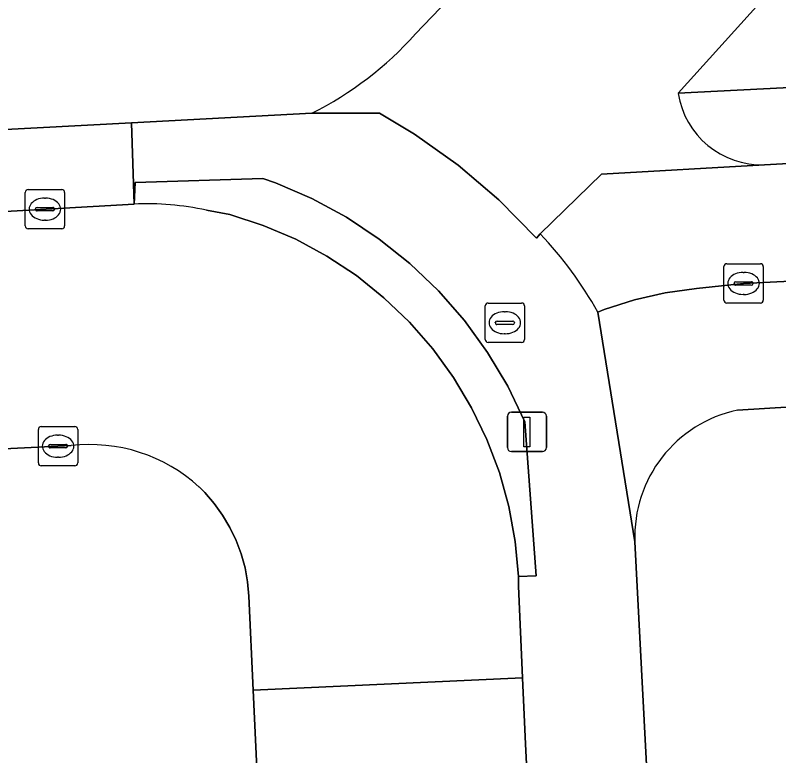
# Model space of a CAD drawing. Extents: x 161084 to 161928, y 385354 to 386522.
# Drawn here: x 161398.04 to 161417.43, y 386296.56 to 386315.36 of the extents above; entities that cross this region are included whole.
import ezdxf

# ---------------------------------------------------------------- set-up
doc = ezdxf.new("R2010")
doc.units = 0
for name, color, linetype in [('IMGEO_Erf', 7, 'Continuous'), ('IMGEO_Fietspad_gesloten', 7, 'Continuous'), ('IMGEO_Groenvoorziening', 7, 'Continuous'), ('IMGEO_Hek', 7, 'Continuous'), ('IMGEO_Kolk', 7, 'Continuous'), ('IMGEO_Lichtmast', 7, 'Continuous'), ('IMGEO_Rijbaan_lokaal_open', 7, 'Continuous'), ('IMGEO_Rioolput', 7, 'Continuous'), ('IMGEO_Voetpad_open', 7, 'Continuous')]:
    doc.layers.add(name, color=color, linetype=linetype)

msp = doc.modelspace()

# ---------------------------------------------------------------- linework, layer by layer
at = {"layer": 'IMGEO_Erf'}
for points in [[(161408.207, 386314.889), (161412.848, 386319.728), (161417.139, 386324.341), (161425.728, 386333.617), (161426.646, 386334.609), (161430.198, 386338.446)], [(161417.105, 386315.861), (161414.877, 386313.382), (161466.536, 386316.019)], [(161372.133, 386311.111), (161392.188, 386312.162), (161394.751, 386312.299), (161400.995, 386312.632), (161405.574, 386312.877)], [(161420.924, 386261.354), (161420.605, 386267.539), (161420.286, 386273.738), (161419.509, 386273.698), (161419.503, 386273.811), (161419.498, 386273.897), (161420.276, 386273.938), (161420.137, 386276.634), (161419.109, 386276.582), (161418.965, 386279.378), (161419.994, 386279.431), (161419.957, 386280.143), (161419.639, 386286.322), (161418.861, 386286.282), (161418.856, 386286.387), (161418.851, 386286.485), (161419.628, 386286.522), (161419.309, 386292.725), (161418.977, 386299.181), (161419.577, 386299.224), (161419.277, 386305.194), (161417.78, 386305.109), (161417.759, 386305.421), (161416.386, 386305.336)], [(161413.777, 386301.99), (161416.128, 386256.973), (161416.152, 386256.709), (161416.2, 386256.449), (161416.271, 386256.194), (161416.365, 386255.947), (161416.48, 386255.708), (161416.616, 386255.481), (161416.772, 386255.267), (161416.946, 386255.068), (161417.137, 386254.885), (161417.344, 386254.72), (161417.565, 386254.574), (161417.798, 386254.449), (161418.041, 386254.344), (161418.293, 386254.262), (161418.551, 386254.203), (161418.813, 386254.167), (161419.017, 386254.155), (161449.229, 386255.701)]]:
    msp.add_lwpolyline(points, dxfattribs=at)
for centre, radius, start, end in [((161401.543, 386320.881), 8.961, 296.7303, 318.04), ((161417.064, 386302.117), 3.289, 101.8937, 182.2166)]:
    msp.add_arc(centre, radius, start, end, dxfattribs=at)
at = {"layer": 'IMGEO_Fietspad_gesloten'}
for points in [[(161500, 386315.742), (161476.063, 386314.508), (161474.069, 386314.405), (161471.131, 386314.245), (161468.938, 386314.153), (161465.698, 386314.017), (161423.741, 386311.94), (161417.073, 386311.567), (161412.933, 386311.331), (161411.375, 386309.811)], [(161412.836, 386307.825), (161413.002, 386307.889), (161413.765, 386308.138), (161414.548, 386308.317), (161415.343, 386308.426), (161416.541, 386308.553), (161422.323, 386308.836), (161444.331, 386309.926), (161465.522, 386310.997), (161484.037, 386311.922)]]:
    msp.add_lwpolyline(points, dxfattribs=at)
msp.add_arc((161404.39, 386303.142), 9.658, 29.0064, 43.6736, dxfattribs=at)
at = {"layer": 'IMGEO_Groenvoorziening'}
msp.add_lwpolyline([(161417.073, 386311.567), (161423.741, 386311.94), (161465.698, 386314.017), (161468.938, 386314.153), (161468.857, 386316.137), (161466.536, 386316.019), (161414.877, 386313.382)], dxfattribs=at)
msp.add_arc((161417.003, 386313.718), 2.152, 188.9898, 271.8625, dxfattribs=at)
at = {"layer": 'IMGEO_Hek'}
msp.add_lwpolyline([(161414.877, 386313.382), (161466.536, 386316.019)], dxfattribs=at)
at = {"layer": 'IMGEO_Kolk'}
for p, q in [((161398.294, 386310.014), (161398.294, 386310.866)), ((161398.369, 386310.94), (161399.221, 386310.94)), ((161399.295, 386310.866), (161399.295, 386310.014)), ((161398.782, 386310.72), (161398.807, 386310.72)), ((161398.596, 386310.483), (161398.994, 386310.483)), ((161398.553, 386310.434), (161398.553, 386310.446)), ((161398.991, 386310.397), (161398.593, 386310.397)), ((161399.037, 386310.446), (161399.037, 386310.434)), ((161398.805, 386310.16), (161398.78, 386310.16)), ((161399.221, 386309.94), (161398.369, 386309.94)), ((161416.039, 386308.128), (161416.039, 386308.98)), ((161416.114, 386309.054), (161416.966, 386309.054)), ((161417.04, 386308.98), (161417.04, 386308.128)), ((161416.527, 386308.834), (161416.552, 386308.834)), ((161416.298, 386308.548), (161416.298, 386308.56)), ((161416.341, 386308.597), (161416.739, 386308.597)), ((161416.782, 386308.56), (161416.782, 386308.548)), ((161416.736, 386308.511), (161416.338, 386308.511)), ((161416.55, 386308.274), (161416.525, 386308.274)), ((161416.966, 386308.054), (161416.114, 386308.054)), ((161398.702, 386304.919), (161399.554, 386304.919)), ((161398.627, 386303.993), (161398.627, 386304.845)), ((161399.115, 386304.699), (161399.14, 386304.699)), ((161399.628, 386304.845), (161399.628, 386303.993)), ((161398.929, 386304.462), (161399.327, 386304.462)), ((161398.886, 386304.413), (161398.886, 386304.425)), ((161399.324, 386304.376), (161398.926, 386304.376)), ((161399.37, 386304.425), (161399.37, 386304.413)), ((161399.138, 386304.139), (161399.113, 386304.139)), ((161399.554, 386303.919), (161398.702, 386303.919))]:
    msp.add_line(p, q, dxfattribs=at)
for points in [[(161398.294, 386310.014), (161398.294, 386310.866)], [(161398.369, 386310.94), (161399.221, 386310.94)], [(161399.295, 386310.866), (161399.295, 386310.014)], [(161399.221, 386309.94), (161398.369, 386309.94)], [(161416.039, 386308.128), (161416.039, 386308.98)], [(161416.114, 386309.054), (161416.966, 386309.054)], [(161417.04, 386308.98), (161417.04, 386308.128)], [(161416.966, 386308.054), (161416.114, 386308.054)], [(161398.702, 386304.919), (161399.554, 386304.919)], [(161398.627, 386303.993), (161398.627, 386304.845)], [(161399.628, 386304.845), (161399.628, 386303.993)], [(161399.554, 386303.919), (161398.702, 386303.919)]]:
    msp.add_lwpolyline(points, dxfattribs=at)
for centre, radius, start, end in [((161398.371, 386310.864), 0.0765, 91.552, 178.448), ((161398.371, 386310.864), 0.0765, 91.552, 178.448), ((161399.219, 386310.864), 0.0765, 1.552, 88.448), ((161399.219, 386310.864), 0.0765, 1.552, 88.448), ((161398.593, 386310.443), 0.0403, 85.8775, 175.7526), ((161398.998, 386310.445), 0.0386, 1.7309, 96.639), ((161398.59, 386310.433), 0.0366, 178.938, 274.7102), ((161398.994, 386310.44), 0.043, 264.8664, 352.4533), ((161398.371, 386310.016), 0.0765, 181.552, 268.448), ((161398.371, 386310.016), 0.0765, 181.552, 268.448), ((161399.219, 386310.016), 0.0765, 271.552, 358.448), ((161399.219, 386310.016), 0.0765, 271.552, 358.448), ((161416.116, 386308.978), 0.0765, 91.552, 178.448), ((161416.116, 386308.978), 0.0765, 91.552, 178.448), ((161416.964, 386308.978), 0.0765, 1.552, 88.448), ((161416.964, 386308.978), 0.0765, 1.552, 88.448), ((161416.338, 386308.557), 0.0403, 85.8775, 175.7526), ((161416.335, 386308.547), 0.0366, 178.938, 274.7102), ((161416.739, 386308.554), 0.043, 264.8664, 352.4533), ((161416.743, 386308.559), 0.0386, 1.7309, 96.639), ((161416.116, 386308.13), 0.0765, 181.552, 268.448), ((161416.116, 386308.13), 0.0765, 181.552, 268.448), ((161416.964, 386308.13), 0.0765, 271.552, 358.448), ((161416.964, 386308.13), 0.0765, 271.552, 358.448), ((161398.704, 386304.843), 0.0765, 91.552, 178.448), ((161398.704, 386304.843), 0.0765, 91.552, 178.448), ((161399.552, 386304.843), 0.0765, 1.552, 88.448), ((161399.552, 386304.843), 0.0765, 1.552, 88.448), ((161398.926, 386304.422), 0.0403, 85.8775, 175.7526), ((161399.331, 386304.424), 0.0386, 1.7309, 96.639), ((161398.923, 386304.412), 0.0366, 178.938, 274.7102), ((161399.327, 386304.419), 0.043, 264.8664, 352.4533), ((161398.704, 386303.995), 0.0765, 181.552, 268.448), ((161398.704, 386303.995), 0.0765, 181.552, 268.448), ((161399.552, 386303.995), 0.0765, 271.552, 358.448), ((161399.552, 386303.995), 0.0765, 271.552, 358.448)]:
    msp.add_arc(centre, radius, start, end, dxfattribs=at)
for centre, major_axis, ratio, start_param, end_param in [((161398.781, 386310.44), (-0.387, 0.002), 0.722429, 4.712389, 7.853982), ((161398.806, 386310.44), (-0.39, 0.002), 0.717154, 1.570796, 4.712389), ((161416.526, 386308.554), (-0.387, 0.002), 0.722429, 4.712389, 7.853982), ((161416.551, 386308.554), (-0.39, 0.002), 0.717154, 1.570796, 4.712389), ((161399.114, 386304.419), (-0.387, 0.002), 0.722429, 4.712389, 7.853982), ((161399.139, 386304.419), (-0.39, 0.002), 0.717154, 1.570796, 4.712389)]:
    msp.add_ellipse(centre, major_axis=major_axis, ratio=ratio, start_param=start_param, end_param=end_param, dxfattribs=at)
at = {"layer": 'IMGEO_Lichtmast'}
for p, q in [((161410.641, 386305.282), (161411.431, 386305.282)), ((161411.431, 386305.282), (161410.641, 386305.282)), ((161410.541, 386304.382), (161410.541, 386305.182)), ((161410.541, 386305.182), (161410.541, 386304.382)), ((161411.531, 386305.182), (161411.531, 386304.382)), ((161411.531, 386304.382), (161411.531, 386305.182)), ((161411.431, 386304.282), (161410.641, 386304.282)), ((161410.641, 386304.282), (161411.431, 386304.282))]:
    msp.add_line(p, q, dxfattribs=at)
msp.add_lwpolyline([(161410.961, 386305.157), (161411.111, 386305.157), (161411.111, 386304.407), (161410.961, 386304.407), (161410.961, 386305.157)], dxfattribs=at)
for centre, start, end in [((161410.641, 386305.182), 90, 180), ((161410.641, 386305.182), 90, 180), ((161411.431, 386305.182), 0, 90), ((161411.431, 386305.182), 360, 90), ((161410.641, 386304.382), 180, 270), ((161410.641, 386304.382), 180, 270), ((161411.431, 386304.382), 270, 0), ((161411.431, 386304.382), 270, 0)]:
    msp.add_arc(centre, 0.1, start, end, dxfattribs=at)
at = {"layer": 'IMGEO_Rijbaan_lokaal_open'}
for points in [[(161414.877, 386313.382), (161417.105, 386315.861), (161412.848, 386319.728), (161408.207, 386314.889)], [(161405.574, 386312.877), (161407.289, 386312.88), (161408.185, 386312.345), (161409.293, 386311.558), (161410.327, 386310.676), (161411.277, 386309.705), (161411.375, 386309.811), (161412.933, 386311.331), (161417.073, 386311.567)], [(161401.058, 386310.57), (161394.803, 386310.211), (161371.275, 386309.027), (161371.543, 386303.037), (161394.358, 386304.18), (161399.46, 386304.436)], [(161402.709, 386303.383), (161402.853, 386303.242), (161403.093, 386302.966), (161403.307, 386302.669), (161403.494, 386302.355), (161403.653, 386302.025), (161403.781, 386301.683), (161403.878, 386301.33), (161403.943, 386300.97), (161403.976, 386300.606), (161404.087, 386298.22), (161410.926, 386298.539), (161410.826, 386300.863), (161410.819, 386301.107), (161410.737, 386302.001), (161410.576, 386302.884), (161410.336, 386303.749), (161410.02, 386304.589), (161409.631, 386305.397), (161409.17, 386306.168), (161408.643, 386306.894), (161408.053, 386307.571), (161407.405, 386308.191), (161406.704, 386308.752), (161405.956, 386309.248), (161405.166, 386309.674), (161404.341, 386310.029), (161403.489, 386310.308), (161402.894, 386310.415)]]:
    msp.add_lwpolyline(points, dxfattribs=at)
msp.add_lwpolyline([(161411.052, 386295.842), (161410.998, 386296.85), (161410.926, 386298.539), (161404.087, 386298.22), (161404.213, 386295.523)], close=True, dxfattribs=at)
for centre, radius, start, end in [((161401.543, 386320.881), 8.961, 296.7303, 318.04), ((161417.003, 386313.718), 2.152, 188.9898, 271.8625), ((161401.381, 386303.44), 7.137, 77.7578, 92.591), ((161399.929, 386300.343), 4.119, 47.5519, 96.5332)]:
    msp.add_arc(centre, radius, start, end, dxfattribs=at)
at = {"layer": 'IMGEO_Rioolput'}
for p, q in [((161409.975, 386307.129), (161409.975, 386307.981)), ((161410.05, 386308.055), (161410.902, 386308.055)), ((161410.976, 386307.981), (161410.976, 386307.129)), ((161410.463, 386307.835), (161410.488, 386307.835)), ((161410.277, 386307.598), (161410.675, 386307.598)), ((161410.234, 386307.549), (161410.234, 386307.561)), ((161410.672, 386307.512), (161410.274, 386307.512)), ((161410.718, 386307.561), (161410.718, 386307.549)), ((161410.486, 386307.275), (161410.461, 386307.275)), ((161410.902, 386307.055), (161410.05, 386307.055))]:
    msp.add_line(p, q, dxfattribs=at)
for points in [[(161409.975, 386307.129), (161409.975, 386307.981)], [(161410.05, 386308.055), (161410.902, 386308.055)], [(161410.976, 386307.981), (161410.976, 386307.129)], [(161410.902, 386307.055), (161410.05, 386307.055)]]:
    msp.add_lwpolyline(points, dxfattribs=at)
for centre, radius, start, end in [((161410.052, 386307.979), 0.0765, 91.552, 178.448), ((161410.052, 386307.979), 0.0765, 91.552, 178.448), ((161410.9, 386307.979), 0.0765, 1.552, 88.448), ((161410.9, 386307.979), 0.0765, 1.552, 88.448), ((161410.274, 386307.558), 0.0403, 85.8775, 175.7526), ((161410.679, 386307.56), 0.0386, 1.7309, 96.639), ((161410.271, 386307.548), 0.0366, 178.938, 274.7102), ((161410.675, 386307.555), 0.043, 264.8664, 352.4533), ((161410.052, 386307.131), 0.0765, 181.552, 268.448), ((161410.052, 386307.131), 0.0765, 181.552, 268.448), ((161410.9, 386307.131), 0.0765, 271.552, 358.448), ((161410.9, 386307.131), 0.0765, 271.552, 358.448)]:
    msp.add_arc(centre, radius, start, end, dxfattribs=at)
for centre, major_axis, ratio, start_param, end_param in [((161410.462, 386307.555), (-0.387, 0.002), 0.722429, 4.712389, 7.853982), ((161410.487, 386307.555), (-0.39, 0.002), 0.717154, 1.570796, 4.712389)]:
    msp.add_ellipse(centre, major_axis=major_axis, ratio=ratio, start_param=start_param, end_param=end_param, dxfattribs=at)
at = {"layer": 'IMGEO_Voetpad_open'}
for points in [[(161543.877, 386311.763), (161545.659, 386311.86), (161544.986, 386315.062), (161542.763, 386314.862), (161524.991, 386313.954), (161502.712, 386312.843), (161500, 386312.709), (161484.037, 386311.922), (161465.522, 386310.997), (161444.331, 386309.926), (161422.323, 386308.836), (161416.541, 386308.553), (161415.343, 386308.426), (161414.548, 386308.317), (161413.765, 386308.138), (161413.002, 386307.889), (161412.836, 386307.825), (161413.777, 386301.99)], [(161411.375, 386309.811), (161411.277, 386309.705), (161410.327, 386310.676), (161409.293, 386311.558), (161408.185, 386312.345), (161407.289, 386312.88), (161405.574, 386312.877), (161400.995, 386312.632), (161401.058, 386310.57), (161401.086, 386311.117), (161404.332, 386311.22), (161404.651, 386311.105), (161405.57, 386310.71), (161406.451, 386310.234), (161407.285, 386309.681), (161408.066, 386309.057), (161408.789, 386308.365), (161409.447, 386307.611), (161410.034, 386306.801), (161410.548, 386305.942), (161410.982, 386305.041), (161411.268, 386301.123), (161410.819, 386301.107), (161410.826, 386300.863), (161410.926, 386298.539), (161410.998, 386296.85), (161411.052, 386295.842)], [(161416.386, 386305.336), (161417.759, 386305.421), (161432.227, 386306.147), (161438.184, 386306.427), (161440.881, 386306.569), (161442.294, 386306.644), (161459.7, 386307.571), (161467.928, 386307.968), (161470.642, 386308.097), (161470.704, 386308.107), (161478.307, 386308.501), (161480.725, 386308.604), (161480.846, 386308.613), (161481.119, 386308.616), (161488.974, 386309.034), (161489.217, 386309.053), (161489.461, 386309.05), (161490.75, 386309.115), (161509.259, 386310.045), (161510.802, 386310.123), (161535.457, 386311.362), (161543.508, 386311.8), (161543.877, 386311.763)], [(161402.894, 386310.415), (161403.489, 386310.308), (161404.341, 386310.029), (161405.166, 386309.674), (161405.956, 386309.248), (161406.704, 386308.752), (161407.405, 386308.191), (161408.053, 386307.571), (161408.643, 386306.894), (161409.17, 386306.168), (161409.631, 386305.397), (161410.02, 386304.589), (161410.336, 386303.749), (161410.576, 386302.884), (161410.737, 386302.001), (161410.819, 386301.107), (161411.268, 386301.123), (161410.982, 386305.041), (161410.548, 386305.942), (161410.034, 386306.801), (161409.447, 386307.611), (161408.789, 386308.365), (161408.066, 386309.057), (161407.285, 386309.681), (161406.451, 386310.234), (161405.57, 386310.71), (161404.651, 386311.105), (161404.332, 386311.22), (161401.086, 386311.117), (161401.058, 386310.57)], [(161413.777, 386301.99), (161412.836, 386307.825)], [(161399.46, 386304.436), (161394.358, 386304.18), (161371.543, 386303.037), (161350.559, 386301.992), (161346.632, 386301.797), (161346.682, 386300.6), (161339.977, 386300.273), (161339.893, 386301.457), (161335.51, 386301.26), (161335.591, 386300.07), (161331.231, 386299.878), (161331.171, 386301.021), (161325.724, 386300.778), (161325.805, 386299.587), (161321.142, 386299.359), (161321.034, 386300.537), (161318.943, 386300.488), (161318.781, 386300.406), (161317.906, 386300.392)], [(161403.976, 386300.606), (161403.943, 386300.97), (161403.878, 386301.33), (161403.781, 386301.683), (161403.653, 386302.025), (161403.494, 386302.355), (161403.307, 386302.669), (161403.093, 386302.966), (161402.853, 386303.242), (161402.709, 386303.383)], [(161418.571, 386246.325), (161419.017, 386254.155), (161418.813, 386254.167), (161418.551, 386254.203), (161418.293, 386254.262), (161418.041, 386254.344), (161417.798, 386254.449), (161417.565, 386254.574), (161417.344, 386254.72), (161417.137, 386254.885), (161416.946, 386255.068), (161416.772, 386255.267), (161416.616, 386255.481), (161416.48, 386255.708), (161416.365, 386255.947), (161416.271, 386256.194), (161416.2, 386256.449), (161416.152, 386256.709), (161416.128, 386256.973), (161413.777, 386301.99)], [(161404.213, 386295.523), (161404.087, 386298.22), (161403.976, 386300.606)]]:
    msp.add_lwpolyline(points, dxfattribs=at)
msp.add_lwpolyline([(161394.751, 386312.299), (161394.803, 386310.211), (161401.058, 386310.57), (161400.995, 386312.632)], close=True, dxfattribs=at)
for centre, radius, start, end in [((161401.381, 386303.44), 7.137, 77.7578, 92.591), ((161404.39, 386303.142), 9.658, 29.0064, 43.6736), ((161417.064, 386302.117), 3.289, 101.8937, 182.2166), ((161399.929, 386300.343), 4.119, 47.5519, 96.5332)]:
    msp.add_arc(centre, radius, start, end, dxfattribs=at)

doc.saveas('drawing.dxf')
